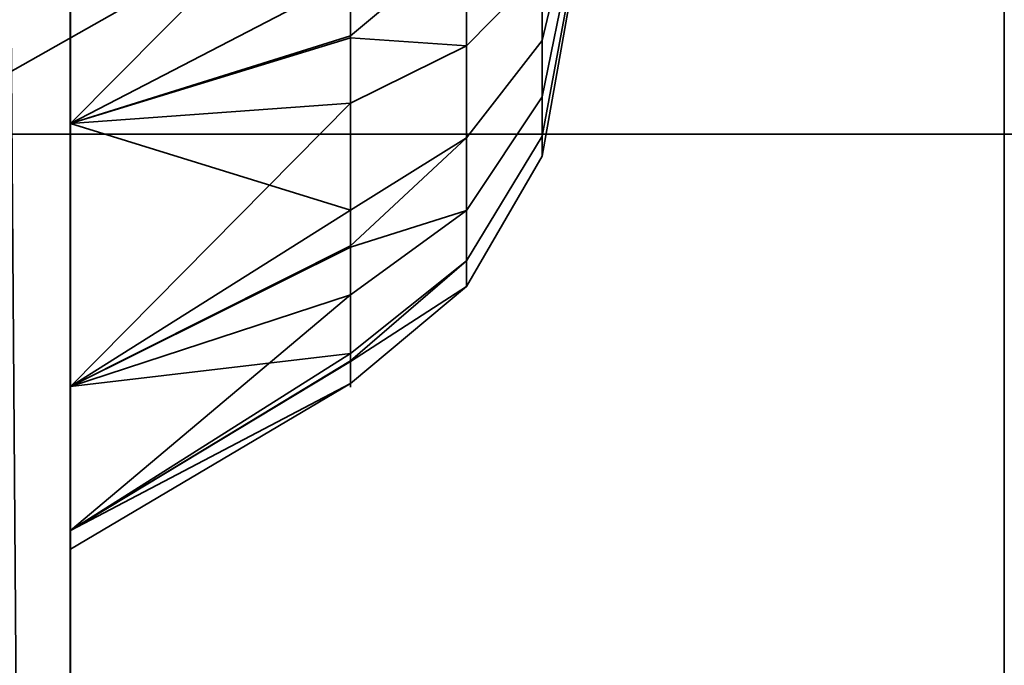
# Model space of a CAD drawing. Header units: millimetres. Extents: x -603 to 3703, y -115 to 249.
# Tile 710 of 1056: x 2485.42 to 2487, y -14.15 to -13.12. Entities that reach past the tile are written whole.
import ezdxf

# ---------------------------------------------------------------- set-up
doc = ezdxf.new("R2010")
doc.units = ezdxf.units.MM
doc.layers.add('151', color=7, linetype='Continuous', true_color=0xffffff)

# ---------------------------------------------------------------- blocks, each defined once
blk = doc.blocks.new('UG_SURFACE_003')
at = {"layer": '151', "color": 252, "linetype": 'Continuous', "lineweight": 35}
for points in [[(3703.0001, -13.3, 2212.25), (3703.0001, 230.4, 2212.25), (2296.9999, 230.4, 2212.25), (2296.9999, -13.3, 2212.25)], [(2447, -13.3, 2062.2499), (2447, 230.4, 2062.2499), (3553, 230.4, 2062.2499), (3553, -13.3, 2062.2499)], [(3703.0001, -13.3, 2212.25), (2296.9999, -13.3, 2212.25), (2447, -13.3, 2062.2499), (3553, -13.3, 2062.2499)]]:
    blk.add_3dface(points, dxfattribs=at)
blk = doc.blocks.new('UG_SURFACE_204')
at = {"layer": '151', "color": 252, "linetype": 'Continuous', "lineweight": 35}
for points in [[(2484.8001, -26.0201, 981.25), (2484.8001, -5.6, 981.25), (2485.5001, -5.6, 981.25), (2485.5001, -26.0201, 981.25)], [(2485.5001, -5.6, 981.25), (2485.5001, -14.686, 985.2349), (2485.5001, -15.1779, 984.9508)], [(2485.5001, -15.1779, 984.9508), (2485.5001, -15.7428, 984.8915), (2485.5001, -26.0201, 981.25), (2485.5001, -5.6, 981.25)], [(2485.5001, -5.6, 981.25), (2485.5001, -14.234, 986.25), (2485.5001, -14.3521, 985.6944)], [(2485.5001, -14.3521, 985.6944), (2485.5001, -14.686, 985.2349), (2485.5001, -5.6, 981.25)], [(2485.5001, -5.659, 1006.8141), (2485.5001, -14.234, 986.25), (2485.5001, -5.6, 981.25)], [(2485.3547, -6.3881, 1165.3718), (2485.5001, -5.659, 1165.6859), (2485.5001, -26.0201, 1173.3412)], [(2485.5001, -26.0201, 999.1588), (2485.5001, -5.659, 1006.8141), (2485.3547, -6.3881, 1007.1282)], [(2485.5001, -13.283, 995.933), (2485.5001, -12.7428, 996.1085), (2485.5001, -5.659, 1006.8141), (2485.5001, -26.0201, 999.1588)], [(2485.5001, -26.0201, 1173.3412), (2485.5001, -5.659, 1165.6859), (2485.5001, -7, 1166.25)], [(2485.5001, -14.3521, 986.8056), (2485.5001, -5.659, 1006.8141), (2485.5001, -11.3521, 994.1944)], [(2485.5001, -5.659, 1006.8141), (2485.5001, -14.3521, 986.8056), (2485.5001, -14.234, 986.25)], [(2485.5001, -26.0201, 1173.3412), (2485.3864, -26.2146, 1172.8238), (2485.3547, -6.3881, 1165.3718)], [(2485.3547, -6.3881, 1007.1282), (2485.3864, -26.2146, 999.6762), (2485.5001, -26.0201, 999.1588)], [(2485.5001, -12.1779, 1179.0491), (2485.5001, -11.686, 1178.7652), (2485.5001, -7, 1178.6225), (2485.5001, -14.3521, 1185.6943)], [(2485.5001, -26.0201, 1191.25), (2485.5001, -7, 1166.25), (2485.5001, -13.7051, 1176.9471)], [(2485.5001, -7, 1178.6225), (2485.5001, -9, 1191.25), (2485.5001, -14.234, 1186.25), (2485.5001, -14.3521, 1185.6943)], [(2485.5001, -7, 1166.25), (2485.5001, -26.0201, 1191.25), (2485.5001, -26.0201, 1173.3412)], [(2485.5001, -7, 1166.25), (2485.5001, -13.283, 1176.567), (2485.5001, -13.7051, 1176.9471)], [(2485.5001, -7, 1166.25), (2485.5001, -12.7428, 1176.3915), (2485.5001, -13.283, 1176.567)], [(2485.5001, -26.0201, 1191.25), (2485.5001, -9, 1191.25), (2484.8001, -9, 1191.25), (2484.8001, -26.0201, 1191.25)], [(2485.5001, -9, 1191.25), (2485.5001, -26.0201, 1191.25), (2485.5001, -15.7428, 1187.6086), (2485.5001, -15.1779, 1187.5491)], [(2485.5001, -15.1779, 1187.5491), (2485.5001, -14.686, 1187.2652), (2485.5001, -9, 1191.25)], [(2485.5001, -14.686, 1187.2652), (2485.5001, -14.3521, 1186.8056), (2485.5001, -9, 1191.25)], [(2485.5001, -14.3521, 1186.8056), (2485.5001, -14.234, 1186.25), (2485.5001, -9, 1191.25)], [(2485.5001, -15.1779, 987.5492), (2485.5001, -14.686, 987.2652), (2485.5001, -11.3521, 994.1944), (2485.5001, -11.686, 993.7348)], [(2485.5001, -11.3521, 994.1944), (2485.5001, -14.686, 987.2652), (2485.5001, -14.3521, 986.8056)], [(2485.5001, -16.7051, 987.0529), (2485.5001, -11.686, 993.7348), (2485.5001, -12.1779, 993.4508)], [(2485.5001, -11.686, 993.7348), (2485.5001, -15.7428, 987.6086), (2485.5001, -15.1779, 987.5492)], [(2485.5001, -11.686, 993.7348), (2485.5001, -16.7051, 987.0529), (2485.5001, -16.283, 987.433)], [(2485.5001, -16.283, 987.433), (2485.5001, -15.7428, 987.6086), (2485.5001, -11.686, 993.7348)], [(2485.5001, -14.3521, 1185.6943), (2485.5001, -12.7428, 1179.1085), (2485.5001, -12.1779, 1179.0491)], [(2485.5001, -12.1779, 993.4508), (2485.5001, -12.7428, 993.3915), (2485.5001, -16.7051, 987.0529)], [(2485.5001, -13.283, 1178.933), (2485.5001, -12.7428, 1179.1085), (2485.5001, -14.686, 1185.2349), (2485.5001, -15.1779, 1184.9508)], [(2485.5001, -12.7428, 1179.1085), (2485.5001, -14.3521, 1185.6943), (2485.5001, -14.686, 1185.2349)], [(2485.5001, -16.7051, 987.0529), (2485.5001, -12.7428, 993.3915), (2485.5001, -13.283, 993.567)], [(2485.95, -13.0499, 1176.7395), (2485.5001, -13.283, 1176.567), (2485.5001, -12.7428, 1176.3915)], [(2485.95, -12.83, 1178.8321), (2485.5001, -12.7428, 1179.1085), (2485.5001, -13.283, 1178.933)], [(2485.95, -13.0499, 993.7394), (2485.5001, -13.283, 993.567), (2485.5001, -12.7428, 993.3915)], [(2485.95, -12.83, 995.832), (2485.5001, -12.7428, 996.1085), (2485.5001, -13.283, 995.933)], [(2486.2578, -13.0346, 1178.3482), (2486.2578, -12.7537, 1178.4732), (2486.1362, -12.7975, 1178.6792), (2486.1362, -13.1584, 1178.5185)], [(2486.2578, -13.0346, 995.3482), (2486.2578, -12.7537, 995.4733), (2486.1362, -12.7975, 995.6792), (2486.1362, -13.1584, 995.5185)], [(2486.1362, -13.1584, 1178.5185), (2486.1362, -12.7975, 1178.6792), (2485.95, -12.83, 1178.8321), (2485.95, -13.1457, 1178.6915)], [(2486.1362, -13.1584, 995.5185), (2486.1362, -12.7975, 995.6792), (2485.95, -12.83, 995.832), (2485.95, -13.1457, 995.6915)], [(2486.3, -12.8034, 1177.2932), (2486.3, -12.9716, 1177.4155), (2486.2578, -13.1495, 1177.2553), (2486.2578, -12.9007, 1177.0746)], [(2486.3, -12.8034, 994.2932), (2486.3, -12.9716, 994.4155), (2486.2578, -13.1495, 994.2552), (2486.2578, -12.9007, 994.0745)], [(2485.5001, -13.283, 1178.933), (2485.95, -13.1457, 1178.6915), (2485.95, -12.83, 1178.8321)], [(2485.5001, -13.283, 995.933), (2485.95, -13.1457, 995.6915), (2485.95, -12.83, 995.832)], [(2485.6, -12.85, 995.183), (2485.6, -13.0045, 995.0439), (2484.8001, -13.3782, 995.3154), (2484.8001, -13.0809, 995.583)], [(2485.6, -13.0045, 994.4561), (2485.6, -12.85, 994.317), (2484.8001, -13.0809, 993.917), (2484.8001, -13.3782, 994.1846)], [(2485.6, -12.85, 1178.183), (2485.6, -13.0045, 1178.0438), (2484.8001, -13.3782, 1178.3154), (2484.8001, -13.0809, 1178.583)], [(2485.6, -13.0045, 1177.4561), (2485.6, -12.85, 1177.317), (2484.8001, -13.0809, 1176.917), (2484.8001, -13.3782, 1177.1846)], [(2486.2578, -12.9007, 1177.0746), (2486.2578, -13.1495, 1177.2553), (2486.1362, -13.306, 1177.1144), (2486.1362, -12.9864, 1176.8821)], [(2486.2578, -12.9007, 994.0745), (2486.2578, -13.1495, 994.2552), (2486.1362, -13.306, 994.1143), (2486.1362, -12.9864, 993.8822)], [(2486.3, -13.033, 1178), (2486.3, -12.8939, 1178.1545), (2486.2578, -13.0346, 1178.3482), (2486.2578, -13.2404, 1178.1197)], [(2486.3, -13.033, 995), (2486.3, -12.8939, 995.1545), (2486.2578, -13.0346, 995.3482), (2486.2578, -13.2404, 995.1197)], [(2486.3, -12.9716, 1177.4155), (2486.3, -13.0755, 1177.5955), (2486.2578, -13.3032, 1177.5215), (2486.2578, -13.1495, 1177.2553)], [(2486.3, -12.9716, 994.4155), (2486.3, -13.0755, 994.5955), (2486.2578, -13.3032, 994.5215), (2486.2578, -13.1495, 994.2552)], [(2486.1362, -12.9864, 1176.8821), (2486.1362, -13.306, 1177.1144), (2485.95, -13.4221, 1177.0098), (2485.95, -13.1425, 1176.8067)], [(2485.95, -13.1425, 1176.8067), (2485.95, -13.0499, 1176.7395), (2486.1362, -12.9864, 1176.8821)], [(2486.1362, -12.9864, 993.8822), (2486.1362, -13.306, 994.1143), (2485.95, -13.4221, 994.0098), (2485.95, -13.1425, 993.8067)], [(2485.95, -13.1425, 993.8067), (2485.95, -13.0499, 993.7394), (2486.1362, -12.9864, 993.8822)], [(2485.6, -13.0045, 995.0439), (2485.6, -13.0891, 994.854), (2484.8001, -13.5409, 994.95), (2484.8001, -13.3782, 995.3154)], [(2485.6, -13.0891, 994.6461), (2485.6, -13.0045, 994.4561), (2484.8001, -13.3782, 994.1846), (2484.8001, -13.5409, 994.55)], [(2485.6, -13.0045, 1178.0438), (2485.6, -13.0891, 1177.8539), (2484.8001, -13.5409, 1177.95), (2484.8001, -13.3782, 1178.3154)], [(2485.6, -13.0891, 1177.646), (2485.6, -13.0045, 1177.4561), (2484.8001, -13.3782, 1177.1846), (2484.8001, -13.5409, 1177.55)], [(2486.2578, -13.2404, 1178.1197), (2486.2578, -13.0346, 1178.3482), (2486.1362, -13.1584, 1178.5185), (2486.1362, -13.4227, 1178.2249)], [(2486.2578, -13.2404, 995.1197), (2486.2578, -13.0346, 995.3482), (2486.1362, -13.1584, 995.5185), (2486.1362, -13.4227, 995.225)], [(2486.3, -13.0973, 1177.8022), (2486.3, -13.033, 1178), (2486.2578, -13.2404, 1178.1197), (2486.2578, -13.3354, 1177.8272)], [(2486.3, -13.0973, 994.8022), (2486.3, -13.033, 995), (2486.2578, -13.2404, 995.1197), (2486.2578, -13.3354, 994.8273)], [(2485.95, -13.0499, 1176.7395), (2485.95, -13.1425, 1176.8067), (2485.5001, -13.283, 1176.567)], [(2485.95, -13.0499, 993.7394), (2485.95, -13.1425, 993.8067), (2485.5001, -13.283, 993.567)], [(2486.3, -13.0755, 1177.5955), (2486.3, -13.0973, 1177.8022), (2486.2578, -13.3354, 1177.8272), (2486.2578, -13.3032, 1177.5215)], [(2486.3, -13.0755, 994.5955), (2486.3, -13.0973, 994.8022), (2486.2578, -13.3354, 994.8273), (2486.2578, -13.3032, 994.5215)], [(2485.6, -13.0891, 994.854), (2485.6, -13.0891, 994.6461), (2484.8001, -13.5409, 994.55), (2484.8001, -13.5409, 994.95)], [(2485.6, -13.0891, 1177.8539), (2485.6, -13.0891, 1177.646), (2484.8001, -13.5409, 1177.55), (2484.8001, -13.5409, 1177.95)], [(2485.5001, -13.283, 1176.567), (2485.95, -13.1425, 1176.8067), (2485.95, -13.4221, 1177.0098)], [(2485.5001, -13.283, 993.567), (2485.95, -13.1425, 993.8067), (2485.95, -13.4221, 994.0098)], [(2485.95, -13.2502, 1178.6449), (2485.95, -13.1457, 1178.6915), (2485.5001, -13.283, 1178.933)], [(2485.95, -13.2502, 995.6449), (2485.95, -13.1457, 995.6915), (2485.5001, -13.283, 995.933)], [(2485.95, -13.1457, 1178.6915), (2485.95, -13.2502, 1178.6449), (2486.1362, -13.1584, 1178.5185)], [(2485.95, -13.1457, 995.6915), (2485.95, -13.2502, 995.6449), (2486.1362, -13.1584, 995.5185)], [(2486.2578, -13.1495, 1177.2553), (2486.2578, -13.3032, 1177.5215), (2486.1362, -13.5035, 1177.4565), (2486.1362, -13.306, 1177.1144)], [(2486.2578, -13.1495, 994.2552), (2486.2578, -13.3032, 994.5215), (2486.1362, -13.5035, 994.4565), (2486.1362, -13.306, 994.1143)], [(2486.1362, -13.4227, 1178.2249), (2486.1362, -13.1584, 1178.5185), (2485.95, -13.2502, 1178.6449), (2485.95, -13.4815, 1178.3881)], [(2486.1362, -13.4227, 995.225), (2486.1362, -13.1584, 995.5185), (2485.95, -13.2502, 995.6449), (2485.95, -13.4815, 995.3881)], [(2485.5001, -13.7051, 1178.553), (2485.95, -13.4815, 1178.3881), (2485.95, -13.2502, 1178.6449)], [(2485.95, -13.2502, 1178.6449), (2485.5001, -13.283, 1178.933), (2485.5001, -13.7051, 1178.553)], [(2485.5001, -13.7051, 995.553), (2485.95, -13.4815, 995.3881), (2485.95, -13.2502, 995.6449)], [(2485.95, -13.2502, 995.6449), (2485.5001, -13.283, 995.933), (2485.5001, -13.7051, 995.553)], [(2486.2578, -13.3354, 1177.8272), (2486.2578, -13.2404, 1178.1197), (2486.1362, -13.4227, 1178.2249), (2486.1362, -13.5447, 1177.8493)], [(2486.2578, -13.3354, 994.8273), (2486.2578, -13.2404, 995.1197), (2486.1362, -13.4227, 995.225), (2486.1362, -13.5447, 994.8493)], [(2485.5001, -15.1779, 1184.9508), (2485.5001, -15.7428, 1184.8915), (2485.5001, -13.283, 1178.933)], [(2485.5001, -26.0201, 999.1588), (2485.5001, -13.7051, 995.553), (2485.5001, -13.283, 995.933)], [(2485.5001, -15.7428, 1184.8915), (2485.5001, -16.283, 1185.0669), (2485.5001, -13.283, 1178.933)], [(2485.5001, -13.7051, 1178.553), (2485.5001, -13.283, 1178.933), (2485.5001, -16.283, 1185.0669)], [(2485.5001, -16.7051, 987.0529), (2485.5001, -13.283, 993.567), (2485.5001, -13.7051, 993.9471), (2485.5001, -26.0201, 981.25)], [(2485.95, -13.4221, 1177.0098), (2485.5001, -13.7051, 1176.9471), (2485.5001, -13.283, 1176.567)], [(2485.95, -13.4221, 994.0098), (2485.5001, -13.7051, 993.9471), (2485.5001, -13.283, 993.567)], [(2486.1362, -13.306, 1177.1144), (2486.1362, -13.5035, 1177.4565), (2485.95, -13.6521, 1177.4082), (2485.95, -13.4793, 1177.1089)], [(2485.95, -13.4793, 1177.1089), (2485.95, -13.4221, 1177.0098), (2486.1362, -13.306, 1177.1144)], [(2486.1362, -13.306, 994.1143), (2486.1362, -13.5035, 994.4565), (2485.95, -13.6521, 994.4081), (2485.95, -13.4793, 994.1089)], [(2485.95, -13.4793, 994.1089), (2485.95, -13.4221, 994.0098), (2486.1362, -13.306, 994.1143)], [(2486.2578, -13.3032, 1177.5215), (2486.2578, -13.3354, 1177.8272), (2486.1362, -13.5447, 1177.8493), (2486.1362, -13.5035, 1177.4565)], [(2486.2578, -13.3032, 994.5215), (2486.2578, -13.3354, 994.8273), (2486.1362, -13.5447, 994.8493), (2486.1362, -13.5035, 994.4565)], [(2485.95, -13.4221, 1177.0098), (2485.95, -13.4793, 1177.1089), (2485.5001, -13.7051, 1176.9471)], [(2485.95, -13.4221, 994.0098), (2485.95, -13.4793, 994.1089), (2485.5001, -13.7051, 993.9471)], [(2486.1362, -13.5447, 1177.8493), (2486.1362, -13.4227, 1178.2249), (2485.95, -13.558, 1178.3031), (2485.95, -13.6648, 1177.9743)], [(2485.95, -13.4815, 1178.3881), (2485.95, -13.558, 1178.3031), (2486.1362, -13.4227, 1178.2249)], [(2486.1362, -13.5447, 994.8493), (2486.1362, -13.4227, 995.225), (2485.95, -13.558, 995.3031), (2485.95, -13.6648, 994.9744)], [(2485.95, -13.4815, 995.3881), (2485.95, -13.558, 995.3031), (2486.1362, -13.4227, 995.225)], [(2485.5001, -13.7051, 1176.9471), (2485.95, -13.4793, 1177.1089), (2485.95, -13.6521, 1177.4082)], [(2485.5001, -13.7051, 993.9471), (2485.95, -13.4793, 994.1089), (2485.95, -13.6521, 994.4081)], [(2485.95, -13.558, 1178.3031), (2485.95, -13.4815, 1178.3881), (2485.5001, -13.7051, 1178.553)], [(2485.95, -13.558, 995.3031), (2485.95, -13.4815, 995.3881), (2485.5001, -13.7051, 995.553)], [(2486.1362, -13.5035, 1177.4565), (2486.1362, -13.5447, 1177.8493), (2485.95, -13.7002, 1177.8656), (2485.95, -13.664, 1177.5219)], [(2485.95, -13.664, 1177.5219), (2485.95, -13.6521, 1177.4082), (2486.1362, -13.5035, 1177.4565)], [(2486.1362, -13.5035, 994.4565), (2486.1362, -13.5447, 994.8493), (2485.95, -13.7002, 994.8657), (2485.95, -13.664, 994.5219)], [(2485.95, -13.664, 994.5219), (2485.95, -13.6521, 994.4081), (2486.1362, -13.5035, 994.4565)], [(2485.95, -13.6648, 1177.9743), (2485.95, -13.7002, 1177.8656), (2486.1362, -13.5447, 1177.8493)], [(2485.95, -13.6648, 994.9744), (2485.95, -13.7002, 994.8657), (2486.1362, -13.5447, 994.8493)], [(2485.5001, -13.9362, 1178.0341), (2485.95, -13.6648, 1177.9743), (2485.95, -13.558, 1178.3031)], [(2485.95, -13.558, 1178.3031), (2485.5001, -13.7051, 1178.553), (2485.5001, -13.9362, 1178.0341)], [(2485.5001, -13.9362, 995.034), (2485.95, -13.6648, 994.9744), (2485.95, -13.558, 995.3031)], [(2485.95, -13.558, 995.3031), (2485.5001, -13.7051, 995.553), (2485.5001, -13.9362, 995.034)], [(2485.95, -13.6521, 1177.4082), (2485.5001, -13.9362, 1177.466), (2485.5001, -13.7051, 1176.9471)], [(2485.95, -13.6521, 1177.4082), (2485.95, -13.664, 1177.5219), (2485.5001, -13.9362, 1177.466)], [(2485.95, -13.6521, 994.4081), (2485.5001, -13.9362, 994.466), (2485.5001, -13.7051, 993.9471)], [(2485.95, -13.6521, 994.4081), (2485.95, -13.664, 994.5219), (2485.5001, -13.9362, 994.466)], [(2485.5001, -13.966, 1177.75), (2485.5001, -13.9362, 1177.466), (2485.95, -13.664, 1177.5219), (2485.95, -13.7002, 1177.8656)], [(2485.5001, -13.966, 994.75), (2485.5001, -13.9362, 994.466), (2485.95, -13.664, 994.5219), (2485.95, -13.7002, 994.8657)], [(2485.95, -13.7002, 1177.8656), (2485.95, -13.6648, 1177.9743), (2485.5001, -13.9362, 1178.0341)], [(2485.95, -13.7002, 994.8657), (2485.95, -13.6648, 994.9744), (2485.5001, -13.9362, 995.034)], [(2485.95, -13.7002, 1177.8656), (2485.5001, -13.9362, 1178.0341), (2485.5001, -13.966, 1177.75)], [(2485.95, -13.7002, 994.8657), (2485.5001, -13.9362, 995.034), (2485.5001, -13.966, 994.75)], [(2485.5001, -26.0201, 1191.25), (2485.5001, -13.7051, 1176.9471), (2485.5001, -13.9362, 1177.466)], [(2485.5001, -13.9362, 1178.0341), (2485.5001, -13.7051, 1178.553), (2485.5001, -16.283, 1185.0669)], [(2485.5001, -26.0201, 981.25), (2485.5001, -13.7051, 993.9471), (2485.5001, -13.9362, 994.466)], [(2485.5001, -13.9362, 995.034), (2485.5001, -13.7051, 995.553), (2485.5001, -26.0201, 999.1588)], [(2485.5001, -16.283, 1185.0669), (2485.5001, -13.9362, 1177.466), (2485.5001, -13.966, 1177.75)], [(2485.5001, -26.0201, 999.1588), (2485.5001, -26.0201, 981.25), (2485.5001, -13.9362, 994.466), (2485.5001, -13.966, 994.75)], [(2485.5001, -13.966, 1177.75), (2485.5001, -13.9362, 1178.0341), (2485.5001, -16.283, 1185.0669)], [(2485.5001, -13.966, 994.75), (2485.5001, -13.9362, 995.034), (2485.5001, -26.0201, 999.1588)], [(2485.5001, -13.9362, 1177.466), (2485.5001, -16.283, 1185.0669), (2485.5001, -16.7051, 1185.4471), (2485.5001, -26.0201, 1191.25)]]:
    blk.add_3dface(points, dxfattribs=at)
blk = doc.blocks.new('UG_SURFACE_220')
at = {"layer": '151', "color": 252, "linetype": 'Continuous', "lineweight": 35}
for points in [[(2484.8001, -26.0201, 981.25), (2484.8001, -5.6, 981.25), (2485.5001, -5.6, 981.25), (2485.5001, -26.0201, 981.25)], [(2485.5001, -5.6, 981.25), (2485.5001, -14.686, 985.2349), (2485.5001, -15.1779, 984.9508)], [(2485.5001, -15.1779, 984.9508), (2485.5001, -15.7428, 984.8915), (2485.5001, -26.0201, 981.25), (2485.5001, -5.6, 981.25)], [(2485.5001, -5.6, 981.25), (2485.5001, -14.234, 986.25), (2485.5001, -14.3521, 985.6944)], [(2485.5001, -14.3521, 985.6944), (2485.5001, -14.686, 985.2349), (2485.5001, -5.6, 981.25)], [(2485.5001, -5.659, 1006.8141), (2485.5001, -14.234, 986.25), (2485.5001, -5.6, 981.25)], [(2485.3547, -6.3881, 1165.3718), (2485.5001, -5.659, 1165.6859), (2485.5001, -26.0201, 1173.3412)], [(2485.5001, -26.0201, 999.1588), (2485.5001, -5.659, 1006.8141), (2485.3547, -6.3881, 1007.1282)], [(2485.5001, -13.283, 995.933), (2485.5001, -12.7428, 996.1085), (2485.5001, -5.659, 1006.8141), (2485.5001, -26.0201, 999.1588)], [(2485.5001, -26.0201, 1173.3412), (2485.5001, -5.659, 1165.6859), (2485.5001, -7, 1166.25)], [(2485.5001, -14.3521, 986.8056), (2485.5001, -5.659, 1006.8141), (2485.5001, -11.3521, 994.1944)], [(2485.5001, -5.659, 1006.8141), (2485.5001, -14.3521, 986.8056), (2485.5001, -14.234, 986.25)], [(2485.5001, -26.0201, 1173.3412), (2485.3864, -26.2146, 1172.8238), (2485.3547, -6.3881, 1165.3718)], [(2485.3547, -6.3881, 1007.1282), (2485.3864, -26.2146, 999.6762), (2485.5001, -26.0201, 999.1588)], [(2485.5001, -12.1779, 1179.0491), (2485.5001, -11.686, 1178.7652), (2485.5001, -7, 1178.6225), (2485.5001, -14.3521, 1185.6943)], [(2485.5001, -26.0201, 1191.25), (2485.5001, -7, 1166.25), (2485.5001, -13.7051, 1176.9471)], [(2485.5001, -7, 1178.6225), (2485.5001, -9, 1191.25), (2485.5001, -14.234, 1186.25), (2485.5001, -14.3521, 1185.6943)], [(2485.5001, -7, 1166.25), (2485.5001, -26.0201, 1191.25), (2485.5001, -26.0201, 1173.3412)], [(2485.5001, -7, 1166.25), (2485.5001, -13.283, 1176.567), (2485.5001, -13.7051, 1176.9471)], [(2485.5001, -7, 1166.25), (2485.5001, -12.7428, 1176.3915), (2485.5001, -13.283, 1176.567)], [(2485.5001, -26.0201, 1191.25), (2485.5001, -9, 1191.25), (2484.8001, -9, 1191.25), (2484.8001, -26.0201, 1191.25)], [(2485.5001, -9, 1191.25), (2485.5001, -26.0201, 1191.25), (2485.5001, -15.7428, 1187.6086), (2485.5001, -15.1779, 1187.5491)], [(2485.5001, -15.1779, 1187.5491), (2485.5001, -14.686, 1187.2652), (2485.5001, -9, 1191.25)], [(2485.5001, -14.686, 1187.2652), (2485.5001, -14.3521, 1186.8056), (2485.5001, -9, 1191.25)], [(2485.5001, -14.3521, 1186.8056), (2485.5001, -14.234, 1186.25), (2485.5001, -9, 1191.25)], [(2485.5001, -15.1779, 987.5492), (2485.5001, -14.686, 987.2652), (2485.5001, -11.3521, 994.1944), (2485.5001, -11.686, 993.7348)], [(2485.5001, -11.3521, 994.1944), (2485.5001, -14.686, 987.2652), (2485.5001, -14.3521, 986.8056)], [(2485.5001, -16.7051, 987.0529), (2485.5001, -11.686, 993.7348), (2485.5001, -12.1779, 993.4508)], [(2485.5001, -11.686, 993.7348), (2485.5001, -15.7428, 987.6086), (2485.5001, -15.1779, 987.5492)], [(2485.5001, -11.686, 993.7348), (2485.5001, -16.7051, 987.0529), (2485.5001, -16.283, 987.433)], [(2485.5001, -16.283, 987.433), (2485.5001, -15.7428, 987.6086), (2485.5001, -11.686, 993.7348)], [(2485.5001, -14.3521, 1185.6943), (2485.5001, -12.7428, 1179.1085), (2485.5001, -12.1779, 1179.0491)], [(2485.5001, -12.1779, 993.4508), (2485.5001, -12.7428, 993.3915), (2485.5001, -16.7051, 987.0529)], [(2485.5001, -13.283, 1178.933), (2485.5001, -12.7428, 1179.1085), (2485.5001, -14.686, 1185.2349), (2485.5001, -15.1779, 1184.9508)], [(2485.5001, -12.7428, 1179.1085), (2485.5001, -14.3521, 1185.6943), (2485.5001, -14.686, 1185.2349)], [(2485.5001, -16.7051, 987.0529), (2485.5001, -12.7428, 993.3915), (2485.5001, -13.283, 993.567)], [(2485.95, -13.0499, 1176.7395), (2485.5001, -13.283, 1176.567), (2485.5001, -12.7428, 1176.3915)], [(2485.95, -12.83, 1178.8321), (2485.5001, -12.7428, 1179.1085), (2485.5001, -13.283, 1178.933)], [(2485.95, -13.0499, 993.7394), (2485.5001, -13.283, 993.567), (2485.5001, -12.7428, 993.3915)], [(2485.95, -12.83, 995.832), (2485.5001, -12.7428, 996.1085), (2485.5001, -13.283, 995.933)], [(2486.2578, -13.0346, 1178.3482), (2486.2578, -12.7537, 1178.4732), (2486.1362, -12.7975, 1178.6792), (2486.1362, -13.1584, 1178.5185)], [(2486.2578, -13.0346, 995.3482), (2486.2578, -12.7537, 995.4733), (2486.1362, -12.7975, 995.6792), (2486.1362, -13.1584, 995.5185)], [(2486.1362, -13.1584, 1178.5185), (2486.1362, -12.7975, 1178.6792), (2485.95, -12.83, 1178.8321), (2485.95, -13.1457, 1178.6915)], [(2486.1362, -13.1584, 995.5185), (2486.1362, -12.7975, 995.6792), (2485.95, -12.83, 995.832), (2485.95, -13.1457, 995.6915)], [(2486.3, -12.8034, 1177.2932), (2486.3, -12.9716, 1177.4155), (2486.2578, -13.1495, 1177.2553), (2486.2578, -12.9007, 1177.0746)], [(2486.3, -12.8034, 994.2932), (2486.3, -12.9716, 994.4155), (2486.2578, -13.1495, 994.2552), (2486.2578, -12.9007, 994.0745)], [(2485.5001, -13.283, 1178.933), (2485.95, -13.1457, 1178.6915), (2485.95, -12.83, 1178.8321)], [(2485.5001, -13.283, 995.933), (2485.95, -13.1457, 995.6915), (2485.95, -12.83, 995.832)], [(2485.6, -12.85, 995.183), (2485.6, -13.0045, 995.0439), (2484.8001, -13.3782, 995.3154), (2484.8001, -13.0809, 995.583)], [(2485.6, -13.0045, 994.4561), (2485.6, -12.85, 994.317), (2484.8001, -13.0809, 993.917), (2484.8001, -13.3782, 994.1846)], [(2485.6, -12.85, 1178.183), (2485.6, -13.0045, 1178.0438), (2484.8001, -13.3782, 1178.3154), (2484.8001, -13.0809, 1178.583)], [(2485.6, -13.0045, 1177.4561), (2485.6, -12.85, 1177.317), (2484.8001, -13.0809, 1176.917), (2484.8001, -13.3782, 1177.1846)], [(2486.2578, -12.9007, 1177.0746), (2486.2578, -13.1495, 1177.2553), (2486.1362, -13.306, 1177.1144), (2486.1362, -12.9864, 1176.8821)], [(2486.2578, -12.9007, 994.0745), (2486.2578, -13.1495, 994.2552), (2486.1362, -13.306, 994.1143), (2486.1362, -12.9864, 993.8822)], [(2486.3, -13.033, 1178), (2486.3, -12.8939, 1178.1545), (2486.2578, -13.0346, 1178.3482), (2486.2578, -13.2404, 1178.1197)], [(2486.3, -13.033, 995), (2486.3, -12.8939, 995.1545), (2486.2578, -13.0346, 995.3482), (2486.2578, -13.2404, 995.1197)], [(2486.3, -12.9716, 1177.4155), (2486.3, -13.0755, 1177.5955), (2486.2578, -13.3032, 1177.5215), (2486.2578, -13.1495, 1177.2553)], [(2486.3, -12.9716, 994.4155), (2486.3, -13.0755, 994.5955), (2486.2578, -13.3032, 994.5215), (2486.2578, -13.1495, 994.2552)], [(2486.1362, -12.9864, 1176.8821), (2486.1362, -13.306, 1177.1144), (2485.95, -13.4221, 1177.0098), (2485.95, -13.1425, 1176.8067)], [(2485.95, -13.1425, 1176.8067), (2485.95, -13.0499, 1176.7395), (2486.1362, -12.9864, 1176.8821)], [(2486.1362, -12.9864, 993.8822), (2486.1362, -13.306, 994.1143), (2485.95, -13.4221, 994.0098), (2485.95, -13.1425, 993.8067)], [(2485.95, -13.1425, 993.8067), (2485.95, -13.0499, 993.7394), (2486.1362, -12.9864, 993.8822)], [(2485.6, -13.0045, 995.0439), (2485.6, -13.0891, 994.854), (2484.8001, -13.5409, 994.95), (2484.8001, -13.3782, 995.3154)], [(2485.6, -13.0891, 994.6461), (2485.6, -13.0045, 994.4561), (2484.8001, -13.3782, 994.1846), (2484.8001, -13.5409, 994.55)], [(2485.6, -13.0045, 1178.0438), (2485.6, -13.0891, 1177.8539), (2484.8001, -13.5409, 1177.95), (2484.8001, -13.3782, 1178.3154)], [(2485.6, -13.0891, 1177.646), (2485.6, -13.0045, 1177.4561), (2484.8001, -13.3782, 1177.1846), (2484.8001, -13.5409, 1177.55)], [(2486.2578, -13.2404, 1178.1197), (2486.2578, -13.0346, 1178.3482), (2486.1362, -13.1584, 1178.5185), (2486.1362, -13.4227, 1178.2249)], [(2486.2578, -13.2404, 995.1197), (2486.2578, -13.0346, 995.3482), (2486.1362, -13.1584, 995.5185), (2486.1362, -13.4227, 995.225)], [(2486.3, -13.0973, 1177.8022), (2486.3, -13.033, 1178), (2486.2578, -13.2404, 1178.1197), (2486.2578, -13.3354, 1177.8272)], [(2486.3, -13.0973, 994.8022), (2486.3, -13.033, 995), (2486.2578, -13.2404, 995.1197), (2486.2578, -13.3354, 994.8273)], [(2485.95, -13.0499, 1176.7395), (2485.95, -13.1425, 1176.8067), (2485.5001, -13.283, 1176.567)], [(2485.95, -13.0499, 993.7394), (2485.95, -13.1425, 993.8067), (2485.5001, -13.283, 993.567)], [(2486.3, -13.0755, 1177.5955), (2486.3, -13.0973, 1177.8022), (2486.2578, -13.3354, 1177.8272), (2486.2578, -13.3032, 1177.5215)], [(2486.3, -13.0755, 994.5955), (2486.3, -13.0973, 994.8022), (2486.2578, -13.3354, 994.8273), (2486.2578, -13.3032, 994.5215)], [(2485.6, -13.0891, 994.854), (2485.6, -13.0891, 994.6461), (2484.8001, -13.5409, 994.55), (2484.8001, -13.5409, 994.95)], [(2485.6, -13.0891, 1177.8539), (2485.6, -13.0891, 1177.646), (2484.8001, -13.5409, 1177.55), (2484.8001, -13.5409, 1177.95)], [(2485.5001, -13.283, 1176.567), (2485.95, -13.1425, 1176.8067), (2485.95, -13.4221, 1177.0098)], [(2485.5001, -13.283, 993.567), (2485.95, -13.1425, 993.8067), (2485.95, -13.4221, 994.0098)], [(2485.95, -13.2502, 1178.6449), (2485.95, -13.1457, 1178.6915), (2485.5001, -13.283, 1178.933)], [(2485.95, -13.2502, 995.6449), (2485.95, -13.1457, 995.6915), (2485.5001, -13.283, 995.933)], [(2485.95, -13.1457, 1178.6915), (2485.95, -13.2502, 1178.6449), (2486.1362, -13.1584, 1178.5185)], [(2485.95, -13.1457, 995.6915), (2485.95, -13.2502, 995.6449), (2486.1362, -13.1584, 995.5185)], [(2486.2578, -13.1495, 1177.2553), (2486.2578, -13.3032, 1177.5215), (2486.1362, -13.5035, 1177.4565), (2486.1362, -13.306, 1177.1144)], [(2486.2578, -13.1495, 994.2552), (2486.2578, -13.3032, 994.5215), (2486.1362, -13.5035, 994.4565), (2486.1362, -13.306, 994.1143)], [(2486.1362, -13.4227, 1178.2249), (2486.1362, -13.1584, 1178.5185), (2485.95, -13.2502, 1178.6449), (2485.95, -13.4815, 1178.3881)], [(2486.1362, -13.4227, 995.225), (2486.1362, -13.1584, 995.5185), (2485.95, -13.2502, 995.6449), (2485.95, -13.4815, 995.3881)], [(2485.5001, -13.7051, 1178.553), (2485.95, -13.4815, 1178.3881), (2485.95, -13.2502, 1178.6449)], [(2485.95, -13.2502, 1178.6449), (2485.5001, -13.283, 1178.933), (2485.5001, -13.7051, 1178.553)], [(2485.5001, -13.7051, 995.553), (2485.95, -13.4815, 995.3881), (2485.95, -13.2502, 995.6449)], [(2485.95, -13.2502, 995.6449), (2485.5001, -13.283, 995.933), (2485.5001, -13.7051, 995.553)], [(2486.2578, -13.3354, 1177.8272), (2486.2578, -13.2404, 1178.1197), (2486.1362, -13.4227, 1178.2249), (2486.1362, -13.5447, 1177.8493)], [(2486.2578, -13.3354, 994.8273), (2486.2578, -13.2404, 995.1197), (2486.1362, -13.4227, 995.225), (2486.1362, -13.5447, 994.8493)], [(2485.5001, -15.1779, 1184.9508), (2485.5001, -15.7428, 1184.8915), (2485.5001, -13.283, 1178.933)], [(2485.5001, -26.0201, 999.1588), (2485.5001, -13.7051, 995.553), (2485.5001, -13.283, 995.933)], [(2485.5001, -15.7428, 1184.8915), (2485.5001, -16.283, 1185.0669), (2485.5001, -13.283, 1178.933)], [(2485.5001, -13.7051, 1178.553), (2485.5001, -13.283, 1178.933), (2485.5001, -16.283, 1185.0669)], [(2485.5001, -16.7051, 987.0529), (2485.5001, -13.283, 993.567), (2485.5001, -13.7051, 993.9471), (2485.5001, -26.0201, 981.25)], [(2485.95, -13.4221, 1177.0098), (2485.5001, -13.7051, 1176.9471), (2485.5001, -13.283, 1176.567)], [(2485.95, -13.4221, 994.0098), (2485.5001, -13.7051, 993.9471), (2485.5001, -13.283, 993.567)], [(2486.1362, -13.306, 1177.1144), (2486.1362, -13.5035, 1177.4565), (2485.95, -13.6521, 1177.4082), (2485.95, -13.4793, 1177.1089)], [(2485.95, -13.4793, 1177.1089), (2485.95, -13.4221, 1177.0098), (2486.1362, -13.306, 1177.1144)], [(2486.1362, -13.306, 994.1143), (2486.1362, -13.5035, 994.4565), (2485.95, -13.6521, 994.4081), (2485.95, -13.4793, 994.1089)], [(2485.95, -13.4793, 994.1089), (2485.95, -13.4221, 994.0098), (2486.1362, -13.306, 994.1143)], [(2486.2578, -13.3032, 1177.5215), (2486.2578, -13.3354, 1177.8272), (2486.1362, -13.5447, 1177.8493), (2486.1362, -13.5035, 1177.4565)], [(2486.2578, -13.3032, 994.5215), (2486.2578, -13.3354, 994.8273), (2486.1362, -13.5447, 994.8493), (2486.1362, -13.5035, 994.4565)], [(2485.95, -13.4221, 1177.0098), (2485.95, -13.4793, 1177.1089), (2485.5001, -13.7051, 1176.9471)], [(2485.95, -13.4221, 994.0098), (2485.95, -13.4793, 994.1089), (2485.5001, -13.7051, 993.9471)], [(2486.1362, -13.5447, 1177.8493), (2486.1362, -13.4227, 1178.2249), (2485.95, -13.558, 1178.3031), (2485.95, -13.6648, 1177.9743)], [(2485.95, -13.4815, 1178.3881), (2485.95, -13.558, 1178.3031), (2486.1362, -13.4227, 1178.2249)], [(2486.1362, -13.5447, 994.8493), (2486.1362, -13.4227, 995.225), (2485.95, -13.558, 995.3031), (2485.95, -13.6648, 994.9744)], [(2485.95, -13.4815, 995.3881), (2485.95, -13.558, 995.3031), (2486.1362, -13.4227, 995.225)], [(2485.5001, -13.7051, 1176.9471), (2485.95, -13.4793, 1177.1089), (2485.95, -13.6521, 1177.4082)], [(2485.5001, -13.7051, 993.9471), (2485.95, -13.4793, 994.1089), (2485.95, -13.6521, 994.4081)], [(2485.95, -13.558, 1178.3031), (2485.95, -13.4815, 1178.3881), (2485.5001, -13.7051, 1178.553)], [(2485.95, -13.558, 995.3031), (2485.95, -13.4815, 995.3881), (2485.5001, -13.7051, 995.553)], [(2486.1362, -13.5035, 1177.4565), (2486.1362, -13.5447, 1177.8493), (2485.95, -13.7002, 1177.8656), (2485.95, -13.664, 1177.5219)], [(2485.95, -13.664, 1177.5219), (2485.95, -13.6521, 1177.4082), (2486.1362, -13.5035, 1177.4565)], [(2486.1362, -13.5035, 994.4565), (2486.1362, -13.5447, 994.8493), (2485.95, -13.7002, 994.8657), (2485.95, -13.664, 994.5219)], [(2485.95, -13.664, 994.5219), (2485.95, -13.6521, 994.4081), (2486.1362, -13.5035, 994.4565)], [(2485.95, -13.6648, 1177.9743), (2485.95, -13.7002, 1177.8656), (2486.1362, -13.5447, 1177.8493)], [(2485.95, -13.6648, 994.9744), (2485.95, -13.7002, 994.8657), (2486.1362, -13.5447, 994.8493)], [(2485.5001, -13.9362, 1178.0341), (2485.95, -13.6648, 1177.9743), (2485.95, -13.558, 1178.3031)], [(2485.95, -13.558, 1178.3031), (2485.5001, -13.7051, 1178.553), (2485.5001, -13.9362, 1178.0341)], [(2485.5001, -13.9362, 995.034), (2485.95, -13.6648, 994.9744), (2485.95, -13.558, 995.3031)], [(2485.95, -13.558, 995.3031), (2485.5001, -13.7051, 995.553), (2485.5001, -13.9362, 995.034)], [(2485.95, -13.6521, 1177.4082), (2485.5001, -13.9362, 1177.466), (2485.5001, -13.7051, 1176.9471)], [(2485.95, -13.6521, 1177.4082), (2485.95, -13.664, 1177.5219), (2485.5001, -13.9362, 1177.466)], [(2485.95, -13.6521, 994.4081), (2485.5001, -13.9362, 994.466), (2485.5001, -13.7051, 993.9471)], [(2485.95, -13.6521, 994.4081), (2485.95, -13.664, 994.5219), (2485.5001, -13.9362, 994.466)], [(2485.5001, -13.966, 1177.75), (2485.5001, -13.9362, 1177.466), (2485.95, -13.664, 1177.5219), (2485.95, -13.7002, 1177.8656)], [(2485.5001, -13.966, 994.75), (2485.5001, -13.9362, 994.466), (2485.95, -13.664, 994.5219), (2485.95, -13.7002, 994.8657)], [(2485.95, -13.7002, 1177.8656), (2485.95, -13.6648, 1177.9743), (2485.5001, -13.9362, 1178.0341)], [(2485.95, -13.7002, 994.8657), (2485.95, -13.6648, 994.9744), (2485.5001, -13.9362, 995.034)], [(2485.95, -13.7002, 1177.8656), (2485.5001, -13.9362, 1178.0341), (2485.5001, -13.966, 1177.75)], [(2485.95, -13.7002, 994.8657), (2485.5001, -13.9362, 995.034), (2485.5001, -13.966, 994.75)], [(2485.5001, -26.0201, 1191.25), (2485.5001, -13.7051, 1176.9471), (2485.5001, -13.9362, 1177.466)], [(2485.5001, -13.9362, 1178.0341), (2485.5001, -13.7051, 1178.553), (2485.5001, -16.283, 1185.0669)], [(2485.5001, -26.0201, 981.25), (2485.5001, -13.7051, 993.9471), (2485.5001, -13.9362, 994.466)], [(2485.5001, -13.9362, 995.034), (2485.5001, -13.7051, 995.553), (2485.5001, -26.0201, 999.1588)], [(2485.5001, -16.283, 1185.0669), (2485.5001, -13.9362, 1177.466), (2485.5001, -13.966, 1177.75)], [(2485.5001, -26.0201, 999.1588), (2485.5001, -26.0201, 981.25), (2485.5001, -13.9362, 994.466), (2485.5001, -13.966, 994.75)], [(2485.5001, -13.966, 1177.75), (2485.5001, -13.9362, 1178.0341), (2485.5001, -16.283, 1185.0669)], [(2485.5001, -13.966, 994.75), (2485.5001, -13.9362, 995.034), (2485.5001, -26.0201, 999.1588)], [(2485.5001, -13.9362, 1177.466), (2485.5001, -16.283, 1185.0669), (2485.5001, -16.7051, 1185.4471), (2485.5001, -26.0201, 1191.25)]]:
    blk.add_3dface(points, dxfattribs=at)
blk = doc.blocks.new('UG_SURFACE_228')
at = {"layer": '151', "color": 252, "linetype": 'Continuous', "lineweight": 35}
for points in [[(2485.5001, 62.62, 2021.75), (2485.5001, 62.62, -7.75), (2485.5001, -30.22, -7.75), (2485.5001, -30.22, 2021.75)], [(2485.5001, 62.62, 2021.75), (2485.5001, -30.22, 2021.75), (2487, -30.22, 2020.2501), (2487, 62.62, 2020.2501)], [(2487, 62.62, -7.75), (2487, -30.22, -7.75), (2485.5001, -30.22, -7.75), (2485.5001, 62.62, -7.75)], [(2487, 62.62, 2020.2501), (2487, -30.22, 2020.2501), (2487, -30.22, -7.75), (2487, 62.62, -7.75)]]:
    blk.add_3dface(points, dxfattribs=at)
blk = doc.blocks.new('UG_SURFACE_229')
at = {"layer": '151', "color": 252, "linetype": 'Continuous', "lineweight": 35}
for points in [[(2485.5001, 62.62, 2021.75), (2485.5001, 62.62, -7.75), (2485.5001, -30.22, -7.75), (2485.5001, -30.22, 2021.75)], [(2485.5001, 62.62, 2021.75), (2485.5001, -30.22, 2021.75), (2487, -30.22, 2020.2501), (2487, 62.62, 2020.2501)], [(2487, 62.62, -7.75), (2487, -30.22, -7.75), (2485.5001, -30.22, -7.75), (2485.5001, 62.62, -7.75)], [(2487, 62.62, 2020.2501), (2487, -30.22, 2020.2501), (2487, -30.22, -7.75), (2487, 62.62, -7.75)]]:
    blk.add_3dface(points, dxfattribs=at)
blk = doc.blocks.new('UG_SURFACE_230')
at = {"layer": '151', "color": 252, "linetype": 'Continuous', "lineweight": 35}
for points in [[(2485.5001, -30.22, 2021.75), (3514.4999, -30.22, 2021.75), (3514.4999, 62.62, 2021.75), (2485.5001, 62.62, 2021.75)], [(2485.5001, -30.22, 2021.75), (2485.5001, 62.62, 2021.75), (2487, 62.62, 2020.2501), (2487, -30.22, 2020.2501)], [(2487, -30.22, 2020.2501), (2487, 62.62, 2020.2501), (3513, 62.62, 2020.2501), (3513, -30.22, 2020.2501)], [(2431.9999, -13.3, 2075.2499), (3568.0001, -13.3, 2075.2499), (3566.4999, -13.3, 2073.75), (2433.5001, -13.3, 2073.75)], [(2431.9999, -13.3, 2075.2499), (2431.9999, -30.22, 2075.2499), (3568.0001, -30.22, 2075.2499), (3568.0001, -13.3, 2075.2499)], [(2433.5001, -13.3, 2073.75), (3566.4999, -13.3, 2073.75), (3566.4999, -30.22, 2073.75), (2433.5001, -30.22, 2073.75)]]:
    blk.add_3dface(points, dxfattribs=at)

msp = doc.modelspace()

# ---------------------------------------------------------------- linework, layer by layer
at = {"layer": '151', "color": 252, "linetype": 'Continuous', "lineweight": -3, "true_color": 0x939598}
for p, q in [((2485.5, -30.22, 2021.75), (2485.5, 62.62, 2021.75)), ((2485.5, -30.22, 2021.75), (2485.5, 62.62, 2021.75)), ((2485.5, -30.22, 2021.75), (2485.5, 62.62, 2021.75)), ((2485.5, 62.62, -7.75), (2485.5, -30.22, -7.75)), ((2485.5, 62.62, -7.75), (2485.5, -30.22, -7.75)), ((2485.5, -26.0201, 981.25), (2485.5, -5.6, 981.25)), ((2485.5, -26.0201, 981.25), (2485.5, -5.6, 981.25)), ((2485.5, -5.659, 1006.8141), (2485.5, -26.0201, 999.1588)), ((2485.5, -26.0201, 1173.3412), (2485.5, -5.659, 1165.6859)), ((2485.5, -26.0201, 1173.3412), (2485.5, -5.659, 1165.6859)), ((2485.5, -5.659, 1006.8141), (2485.5, -26.0201, 999.1588)), ((2485.5, -26.0201, 1191.25), (2485.5, -9, 1191.25)), ((2485.5, -26.0201, 1191.25), (2485.5, -9, 1191.25)), ((2297, -13.3, 2212.25), (3703, -13.3, 2212.25)), ((3568, -13.3, 2075.25), (2432, -13.3, 2075.25)), ((3566.5, -13.3, 2073.75), (2433.5, -13.3, 2073.75)), ((3553, -13.3, 2062.25), (2447, -13.3, 2062.25))]:
    msp.add_line(p, q, dxfattribs=at)
at = {"layer": '151', "color": 252, "linetype": 'Continuous', "lineweight": -3, "true_color": 0x939598, "extrusion": (-1, 0, 0)}
for centre, radius in [((12.6, 1177.75, -2485.5), 1.366), ((12.6, 994.75, -2485.5), 1.366), ((12.6, 1177.75, -2485.5), 1.366), ((12.6, 994.75, -2485.5), 1.366), ((12.6, 994.75, -2485.95), 1.1062), ((12.6, 994.75, -2485.95), 1.1062)]:
    msp.add_circle(centre, radius, dxfattribs=at)
at = {"layer": '151', "color": 252, "linetype": 'Continuous', "lineweight": -3, "true_color": 0x939598, "extrusion": (1, 0, 0)}
msp.add_circle((-12.6, 1177.75, 2485.95), 1.1062, dxfattribs=at)
msp.add_circle((-12.6, 1177.75, 2485.95), 1.1062, dxfattribs=at)

# ---------------------------------------------------------------- block references
at = {"layer": '151', "color": 252, "linetype": 'Continuous', "lineweight": -3, "true_color": 0x939598}
for name in ['UG_SURFACE_003', 'UG_SURFACE_228', 'UG_SURFACE_229', 'UG_SURFACE_230', 'UG_SURFACE_204', 'UG_SURFACE_220']:
    msp.add_blockref(name, (0, 0), dxfattribs=at)

doc.saveas('drawing.dxf')
